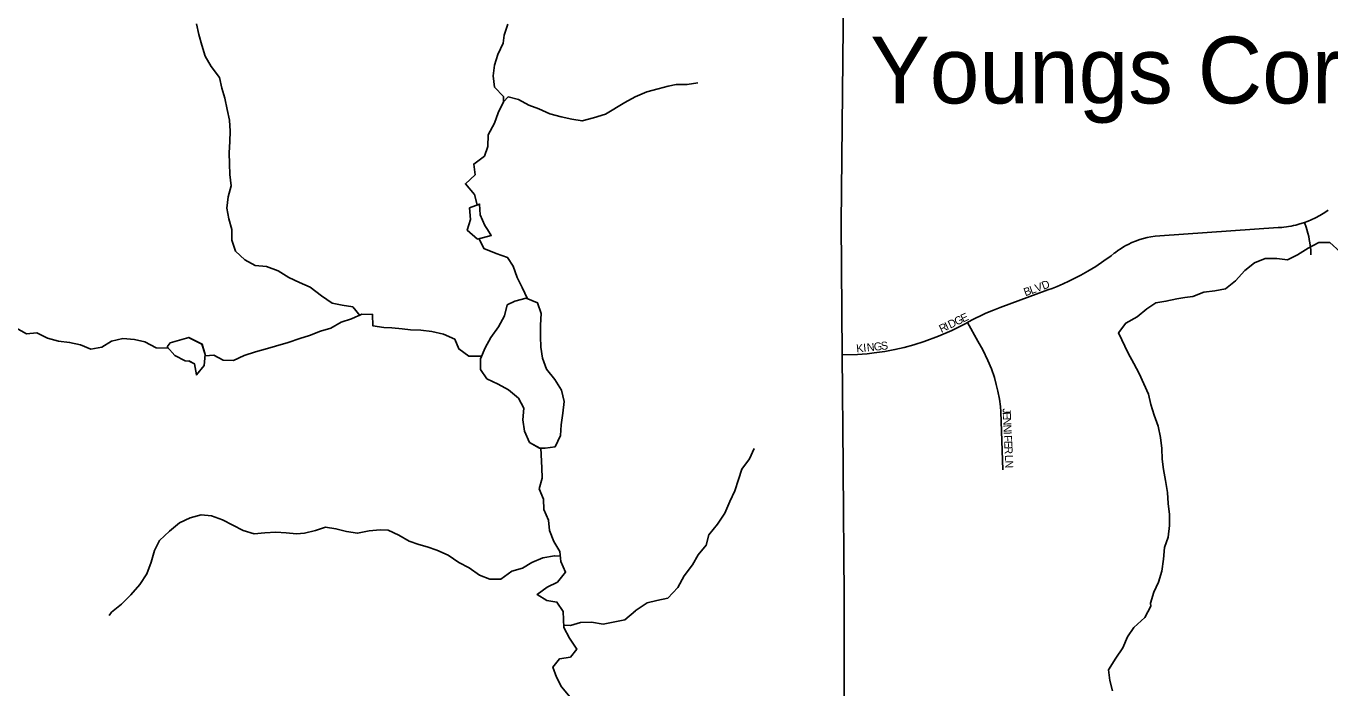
# Model space of a CAD drawing. Extents: x 1985906 to 2277390, y 930619 to 1324581.
# Drawn here: x 2174187 to 2182334, y 1138787 to 1142922 of the extents above; entities that cross this region are included whole.
import ezdxf

# ---------------------------------------------------------------- set-up
doc = ezdxf.new("R2010")
doc.units = 0
for name, color, linetype in [('GM_X_Minor_Lake', 7, 'Continuous'), ('GM_X_Minor_River', 7, 'Continuous'), ('GM_X_State_Route', 7, 'Continuous'), ('GM_X_Township_Subdivision', 7, 'Continuous'), ('GM_X_Township_Subdivision_Text', 7, 'Continuous'), ('GM_X_Unincorporated_Text', 7, 'Continuous')]:
    doc.layers.add(name, color=color, linetype=linetype)

msp = doc.modelspace()

# ---------------------------------------------------------------- linework, layer by layer
at = {"layer": 'GM_X_Minor_Lake'}
for points in [[(2177069.3, 1141650.6), (2177052.8, 1141676), (2177024.6, 1141742.3), (2177020.5, 1141810.5), (2176958.3, 1141786.3), (2176964.4, 1141714.1), (2176942.4, 1141647.8), (2177008, 1141591)], [(2177069.3, 1141650.6), (2177052.8, 1141676), (2177024.6, 1141742.3), (2177020.5, 1141810.5), (2176958.3, 1141786.3), (2176964.4, 1141714.1), (2176942.4, 1141647.8), (2177008, 1141591)], [(2177007.9, 1141591), (2177093.1, 1141613.8), (2177069.5, 1141650.6)], [(2177008, 1141591), (2177093.1, 1141613.8), (2177069.3, 1141650.6)], [(2177240.4, 1141204.4), (2177192.2, 1141180.2), (2177176.2, 1141111.9), (2177138.2, 1141043.6), (2177092, 1140977.3), (2177056, 1140911), (2177025.9, 1140842.7), (2177026, 1140776.4), (2177066.3, 1140718.2), (2177136.7, 1140684.2), (2177201, 1140650.1), (2177263.4, 1140598), (2177297.6, 1140533.8), (2177291.7, 1140461.5), (2177301.8, 1140391.2), (2177332.1, 1140321), (2177395.6, 1140285.4)], [(2177240.4, 1141204.4), (2177192.2, 1141180.2), (2177176.2, 1141111.9), (2177138.2, 1141043.6), (2177092, 1140977.3), (2177056, 1140911), (2177025.9, 1140842.7), (2177026, 1140776.4), (2177066.3, 1140718.2), (2177136.7, 1140684.2), (2177201, 1140650.1), (2177263.4, 1140598), (2177297.6, 1140533.8), (2177291.7, 1140461.5), (2177301.8, 1140391.2), (2177332.1, 1140321), (2177396.4, 1140284.9)], [(2177395.6, 1140285.4), (2177430.6, 1140284.9), (2177492.8, 1140293.1), (2177526.9, 1140363.4), (2177530.8, 1140431.7), (2177540.7, 1140504), (2177548.7, 1140576.3), (2177532.5, 1140646.5), (2177490.2, 1140714.7), (2177437.9, 1140778.9), (2177413.7, 1140847.2), (2177403.5, 1140915.4), (2177401.4, 1140981.7), (2177401.3, 1141054), (2177405.2, 1141126.3), (2177383, 1141192.5), (2177312.7, 1141222.5), (2177240.4, 1141204.4)], [(2177394.5, 1140285.4), (2177430.6, 1140284.9), (2177492.8, 1140293.1), (2177526.9, 1140363.4), (2177530.8, 1140431.7), (2177540.7, 1140504), (2177548.7, 1140576.3), (2177532.5, 1140646.5), (2177490.2, 1140714.7), (2177437.9, 1140778.9), (2177413.7, 1140847.2), (2177403.5, 1140915.4), (2177401.4, 1140981.7), (2177401.3, 1141054), (2177405.2, 1141126.3), (2177383, 1141192.5), (2177312.7, 1141222.5), (2177240.4, 1141204.4)], [(2175203.9, 1140976.1), (2175087.6, 1140942.8), (2175069.6, 1140918.8)], [(2175069.6, 1140918.8), (2175087.6, 1140942.8), (2175203.2, 1140975.9)], [(2175069.6, 1140918.8), (2175115.6, 1140864.7), (2175181.7, 1140830.6), (2175206.7, 1140829.4)], [(2175204.9, 1140829.5), (2175181.7, 1140830.6), (2175115.6, 1140864.7), (2175069.6, 1140918.8)], [(2175284.5, 1140935), (2175202.6, 1140976.7)], [(2175286.6, 1140933.9), (2175203.9, 1140976.1)], [(2175204.9, 1140830.4), (2175238.8, 1140812.6), (2175251.4, 1140742.4), (2175299.2, 1140800.9), (2175306.7, 1140869.3), (2175286.1, 1140935.4)], [(2175206.7, 1140829.4), (2175238.8, 1140812.6), (2175251.4, 1140742.4), (2175299.2, 1140800.9), (2175306.7, 1140869.3), (2175286.6, 1140933.9)]]:
    msp.add_lwpolyline(points, dxfattribs=at)
at = {"layer": 'GM_X_Minor_River'}
for points in [[(2175253, 1142936.8), (2175267.2, 1142870.6), (2175285.3, 1142802.3), (2175305.5, 1142734.1), (2175343.8, 1142669.9), (2175396.1, 1142601.7), (2175410.3, 1142533.4), (2175428.5, 1142471.2), (2175442.6, 1142400.9), (2175458.8, 1142334.7), (2175462.9, 1142266.4), (2175461, 1142202.1), (2175457.1, 1142129.9), (2175457.2, 1142061.6), (2175459.3, 1141995.3), (2175469.4, 1141923.1), (2175449.5, 1141854.8), (2175441.5, 1141784.5), (2175453.7, 1141718.2), (2175471.9, 1141652), (2175472, 1141583.7), (2175496.2, 1141515.5), (2175554.5, 1141461.3), (2175618.8, 1141427.2), (2175689.2, 1141419.3), (2175761.5, 1141393.3), (2175829.9, 1141351.2), (2175896.2, 1141319.2), (2175962.6, 1141291.1), (2176033, 1141237), (2176099.3, 1141190.9), (2176161.6, 1141178.9), (2176227.9, 1141167), (2176274.2, 1141112.8)], [(2177170.2, 1142449.3), (2177170.2, 1142481.4), (2177113.9, 1142541.6), (2177105.7, 1142611.8), (2177113.7, 1142678.1), (2177133.7, 1142744.4), (2177167.7, 1142814.7), (2177173.7, 1142864.9), (2177197.7, 1142933.2)], [(2177170.2, 1142449.3), (2177198.3, 1142479.4), (2177264.6, 1142463.4), (2177329, 1142427.4), (2177391.3, 1142405.4), (2177459.6, 1142373.3), (2177530, 1142355.3), (2177596.3, 1142341.4), (2177660.6, 1142329.4), (2177732.9, 1142349.6), (2177807.2, 1142371.7), (2177927.6, 1142444.2), (2177991.9, 1142480.4), (2178066.1, 1142510.6), (2178136.4, 1142530.8), (2178198.7, 1142546.9), (2178248.9, 1142557), (2178317.2, 1142557.1), (2178383.5, 1142567.2)], [(2177005, 1141804.5), (2176988.3, 1141870.7), (2176931.9, 1141936.9), (2176992.1, 1141993.2), (2176984, 1142059.5), (2177052.2, 1142109.8), (2177072.2, 1142170), (2177074.1, 1142242.3), (2177114.2, 1142314.6), (2177136.2, 1142380.9), (2177170.2, 1142449.3)], [(2177320.9, 1141218.8), (2177286.5, 1141288.8), (2177256.2, 1141351), (2177230, 1141421.2), (2177195.8, 1141475.4), (2177123.4, 1141501.4), (2177047, 1141533.5), (2177017.5, 1141593.6)], [(2181214, 1139296.9), (2181212.8, 1139315.8), (2181232.8, 1139384.1), (2181262.8, 1139448.4), (2181282.8, 1139516.7), (2181294.7, 1139591), (2181300.7, 1139663.3), (2181322.7, 1139729.6), (2181330.6, 1139801.8), (2181330.5, 1139870.1), (2181322.3, 1139938.4), (2181318.2, 1140008.7), (2181306.1, 1140082.9), (2181293.9, 1140151.2), (2181285.8, 1140215.4), (2181283.7, 1140283.7), (2181275.5, 1140352), (2181261.4, 1140422.2), (2181235.2, 1140490.5), (2181215, 1140558.7), (2181200.8, 1140623), (2181170.6, 1140687.2), (2181142.4, 1140751.4), (2181108.1, 1140813.6), (2181073.9, 1140877.8), (2181013.4, 1141006.3), (2181057.5, 1141066.6), (2181129.8, 1141104.8), (2181190, 1141155.1), (2181246.2, 1141193.3), (2181308.5, 1141203.4), (2181376.7, 1141217.6), (2181426.9, 1141225.6), (2181477.2, 1141231.7), (2181545.4, 1141259.9), (2181613.7, 1141268.1), (2181682, 1141280.2), (2181744.2, 1141330.4), (2181802.4, 1141394.8), (2181862.6, 1141443), (2181928.8, 1141469.2), (2182001.1, 1141469.3), (2182069.5, 1141461.4), (2182131.7, 1141493.6), (2182197.9, 1141533.8), (2182264.2, 1141570.1), (2182332.5, 1141570.1), (2182396.8, 1141512)], [(2177032.6, 1140858.7), (2176953.6, 1140860.7), (2176891.3, 1140904.8), (2176865.1, 1140965), (2176794.7, 1140997), (2176722.3, 1141013), (2176654, 1141022.9), (2176589.7, 1141024.9), (2176537.5, 1141030.8), (2176473.2, 1141036.8), (2176423, 1141038.7), (2176354.7, 1141048.7), (2176352.6, 1141120.9), (2176284.2, 1141122.9), (2176220, 1141092.7), (2176155.7, 1141072.5), (2176091.5, 1141034.3), (2176027.3, 1141016.1), (2175959, 1140989.9), (2175896.7, 1140969.8), (2175824.5, 1140945.6), (2175746.1, 1140921.4), (2175695.9, 1140907.3), (2175619.6, 1140887.1), (2175549.4, 1140862.9), (2175483.1, 1140832.7), (2175418.8, 1140834.6), (2175360.5, 1140866.7), (2175305.7, 1140861.8)], [(2174123.5, 1141036.3), (2174190.1, 1140999.4), (2174253.9, 1141004.5), (2174320.4, 1140971.6), (2174390.6, 1140952.8), (2174458.7, 1140946), (2174526.8, 1140931.1), (2174591.2, 1140904.2), (2174660.9, 1140915.4), (2174720.2, 1140952.5), (2174791.8, 1140969.8), (2174863.8, 1140963.1), (2174929.9, 1140950.2), (2175000.5, 1140911.4), (2175077.2, 1140908.7)], [(2177543.9, 1139264.2), (2177504.3, 1139323.2), (2177440, 1139333.2), (2177379.7, 1139371.2), (2177443.9, 1139415.5), (2177508.1, 1139447.7), (2177558.3, 1139510), (2177528, 1139576.3), (2177521.9, 1139638.5), (2177483.6, 1139700.7), (2177457.4, 1139770.9), (2177451.3, 1139835.2), (2177423.1, 1139901.4), (2177419, 1139965.7), (2177392.8, 1140029.9), (2177410.7, 1140098.2), (2177408.6, 1140162.4), (2177404.1, 1140285)], [(2177993.7, 1139267.9), (2178066.8, 1139317.9), (2178129, 1139334), (2178197.3, 1139348.2), (2178259.5, 1139414.5), (2178299.6, 1139486.8), (2178351.7, 1139555.2), (2178385.8, 1139617.5), (2178435.9, 1139679.8), (2178453.9, 1139744.1), (2178508, 1139810.4), (2178552.1, 1139878.7), (2178584.2, 1139951.1), (2178616.2, 1140017.4), (2178638.2, 1140089.7), (2178658.2, 1140153.9), (2178706.3, 1140218.3), (2178736.4, 1140282.6)], [(2174706.3, 1139239), (2174721.9, 1139259.5), (2174783, 1139310.7), (2174841.9, 1139367.8), (2174898.6, 1139432.9), (2174941.4, 1139499.8), (2174968.1, 1139572.4), (2174988.8, 1139644.9), (2175021.6, 1139707.6), (2175082.5, 1139766.7), (2175145.5, 1139817.9), (2175212.8, 1139850.4)], [(2177524.7, 1139609.8), (2177487.8, 1139612.3), (2177415.5, 1139600.2), (2177347.2, 1139570), (2177289, 1139535.8), (2177222.8, 1139515.6), (2177152.5, 1139467.3), (2177084.2, 1139465.3), (2177019.9, 1139491.3), (2176955.5, 1139537.4), (2176891.2, 1139571.4), (2176824.8, 1139615.5), (2176754.5, 1139647.6), (2176692.2, 1139667.6), (2176641.9, 1139683.6), (2176581.6, 1139703.6), (2176515.3, 1139741.6), (2176448.9, 1139771.7), (2176398.7, 1139773.6), (2176330.4, 1139767.5), (2176258.1, 1139753.4), (2176189.8, 1139763.3), (2176123.5, 1139781.3), (2176057.2, 1139791.3), (2175994.9, 1139771.1), (2175926.7, 1139753), (2175876.4, 1139748.9), (2175812.1, 1139756.8), (2175747.9, 1139760.8), (2175679.6, 1139756.7), (2175611.3, 1139750.6), (2175542.9, 1139770.6), (2175478.6, 1139804.6), (2175414.3, 1139836.7), (2175345.9, 1139862.7), (2175281.6, 1139868.6), (2175212.8, 1139850)], [(2181214.1, 1139296.9), (2181178.1, 1139226.2), (2181108.6, 1139165.1), (2181069.1, 1139106.4), (2181039.7, 1139037.8), (2180996.3, 1138973), (2180950.9, 1138900.1), (2180957.7, 1138833.9), (2180974.5, 1138767.8)], [(2177586.8, 1138729.4), (2177531.9, 1138793.1), (2177501.1, 1138853), (2177478.3, 1138917), (2177519.9, 1138967.7), (2177588, 1138978.6), (2177627.6, 1139029.2), (2177582.7, 1139097), (2177547.8, 1139164.9), (2177543.4, 1139264)], [(2177547, 1139178.1), (2177587.8, 1139177.5), (2177651.8, 1139196.3), (2177720.1, 1139197.1), (2177792.5, 1139185.8), (2177928.7, 1139211.5), (2177993.9, 1139267.9)]]:
    msp.add_lwpolyline(points, dxfattribs=at)
at = {"layer": 'GM_X_State_Route'}
for points in [[(2179291.7, 1142914), (2179295.7, 1143339.1)], [(2179292.2, 1140171.5), (2179286.7, 1140868.2), (2179280.2, 1141691.8), (2179291.7, 1142914)], [(2179296.1, 1137130.9), (2179296.2, 1137167.2), (2179298.7, 1139360.7), (2179292.4, 1140152.2), (2179292.2, 1140171.5)]]:
    msp.add_lwpolyline(points, dxfattribs=at)
at = {"layer": 'GM_X_Township_Subdivision'}
for points in [[(2179286.7, 1140868.2), (2179382.3, 1140869.9), (2179410.4, 1140871.9), (2179442, 1140874.6), (2179486.9, 1140879.6), (2179553.5, 1140889.4), (2179615.3, 1140901), (2179673.2, 1140914.3), (2179733, 1140930.3), (2179799.2, 1140951.1), (2179887.8, 1140983.9), (2179971.2, 1141020.4), (2180053.6, 1141062.2), (2180069.6, 1141071.1), (2180094.3, 1141084.3), (2180118.6, 1141096.8), (2180149.9, 1141112.1), (2180184.2, 1141128), (2180231.5, 1141148.2), (2180273, 1141164.5), (2180572, 1141273.2), (2180599, 1141283.3), (2180629.7, 1141295.5), (2180667.6, 1141311.6), (2180702.5, 1141327.6), (2180736.1, 1141344), (2180778.2, 1141366), (2180821.4, 1141390.5), (2180871.1, 1141421), (2180920.9, 1141454.4), (2180966, 1141487.2), (2180986, 1141502.5), (2180993, 1141508.1), (2181007.7, 1141519), (2181022.5, 1141529.2), (2181043.4, 1141542.3), (2181057.7, 1141550.4), (2181072.8, 1141558.4), (2181095.4, 1141569.1), (2181118.5, 1141578.7), (2181145, 1141588.1), (2181169.1, 1141595.2), (2181192.5, 1141600.9), (2181215, 1141605.2), (2181242, 1141609), (2181269.9, 1141611.4), (2182009.4, 1141662.9), (2182018.8, 1141663.5), (2182032.4, 1141664.5), (2182046.5, 1141666), (2182061.4, 1141667.8), (2182075.6, 1141670), (2182090.8, 1141672.7), (2182105.3, 1141675.6), (2182121.2, 1141679.2), (2182139.6, 1141684.1), (2182175.4, 1141695.2), (2182197.4, 1141703.3), (2182216.2, 1141711), (2182243.5, 1141723.6), (2182270.9, 1141738), (2182302, 1141756.5), (2182323.6, 1141771)], [(2182215.3, 1141492.2), (2182214.9, 1141503.6), (2182214.3, 1141514.8), (2182213.5, 1141525), (2182212.3, 1141538.5), (2182210.5, 1141554.1), (2182208.4, 1141568.6), (2182204.9, 1141588.8), (2182200.9, 1141608.5), (2182196.3, 1141627.4), (2182189.4, 1141651.7), (2182184.6, 1141666.6), (2182175.4, 1141695.2)], [(2180290.7, 1140150.3), (2180278.2, 1140511.3), (2180274.8, 1140546.1), (2180268.5, 1140591.6), (2180259.1, 1140641.8), (2180249.2, 1140683.6), (2180237, 1140726.5), (2180219.1, 1140779.6), (2180197.2, 1140833.7), (2180165.6, 1140899.4), (2180134.6, 1140953.9), (2180069.6, 1141071.1)]]:
    msp.add_lwpolyline(points, dxfattribs=at)

# ---------------------------------------------------------------- texts
at = {"layer": 'GM_X_Township_Subdivision_Text'}
for s, rotation, p in [('V', 19.67991, (2180501, 1141259)), ('D', 21.0214, (2180543.6, 1141274.2)), ('B', 19.66362, (2180430.5, 1141233.8)), ('L', 19.67036, (2180467.8, 1141247.1)), ('R', 25.58759, (2179906, 1141004.6)), ('I', 25.58405, (2179941.7, 1141021.7)), ('D', 25.58299, (2179961.5, 1141031.2)), ('G', 25.58299, (2180001.2, 1141050.2)), ('E', 25.59536, (2180040.9, 1141069.2)), ('K', 5.80194, (2179376.7, 1140882.3)), ('I', 5.83897, (2179420.5, 1140886.7)), ('N', 5.82368, (2179442.4, 1140888.9)), ('G', 5.80194, (2179486.2, 1140893.4)), ('S', 7.12264, (2179531.2, 1140898)), ('J', 270.83032, (2180289, 1140533.9)), ('E', 272.4696, (2180289.4, 1140510.4)), ('N', 272.7962, (2180290.9, 1140474.9)), ('N', 272.83121, (2180293, 1140430.9)), ('I', 272.7991, (2180295.2, 1140387)), ('F', 272.8375, (2180296.3, 1140365)), ('E', 272.81467, (2180298, 1140329.8)), ('R', 272.83971, (2180299.7, 1140294.6)), ('L', 272.81467, (2180302.4, 1140241.9)), ('N', 272.81885, (2180304.1, 1140206.7))]:
    msp.add_text(s, height=50, rotation=rotation, dxfattribs=at).set_placement(p)
at = {"layer": 'GM_X_Unincorporated_Text'}
msp.add_text('Youngs Corners', height=417, rotation=0.00001, dxfattribs=at).set_placement((2179461.2, 1142439.1))

doc.saveas('drawing.dxf')
